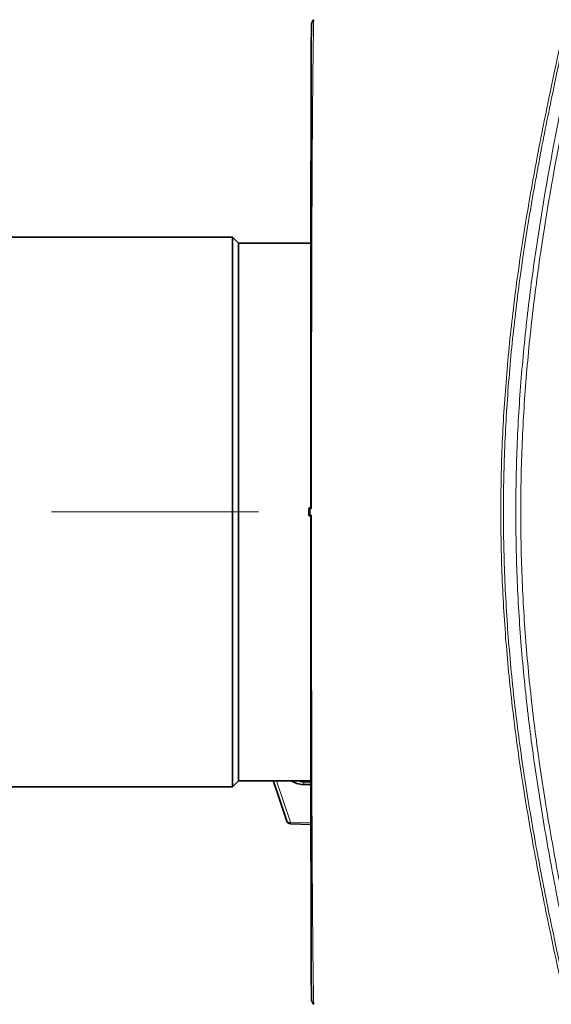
# Model space of a CAD drawing. Header units: millimetres. Extents: x 0 to 1118, y 0 to 864.
# Tile 274 of 339: x 642 to 675, y 697 to 757. Entities that reach past the tile are written whole.
import ezdxf

# ---------------------------------------------------------------- set-up
doc = ezdxf.new("R2010")
doc.units = ezdxf.units.MM
doc.linetypes.add('CENTERX2', pattern=[20.32, 12.7, -2.54, 2.54, -2.54])
doc.styles.add('SLDTEXTSTYLE0', font='TXT', dxfattribs={"width": 0.605})
doc.dimstyles.new('SLDDIMSTYLE1', dxfattribs={"dimtxt": 3.175, "dimasz": 4.572, "dimexe": 0, "dimexo": 0.0625, "dimgap": 0.79375, "dimtad": 0, "dimtih": 1, "dimtoh": 1, "dimdec": 1, "dimlfac": 4, "dimrnd": 1e-09, "dimzin": 4, "dimdsep": 46, "dimtxsty": 'SLDTEXTSTYLE0', "dimsah": 1, "dimcen": 0.09, "dimadec": 0, "dimazin": 1, "dimtfac": 1, "dimtofl": 0, "dimtmove": 0, "dimatfit": 3, "dimfxl": 1, "dimfrac": 2, "dimtolj": 1, "dimtzin": 12, "dimarcsym": 0})

# ---------------------------------------------------------------- blocks, each defined once
blk = doc.blocks.new('_D_17')
at = {"color": 7, "linetype": 'Continuous', "lineweight": 0}
for p, q in [((688.238, 798.934), (558.151, 798.934)), ((559.751, 798.934), (559.751, 732.534)), ((560.963, 731.806), (559.872, 731.806)), ((559.872, 731.806), (559.872, 726.934)), ((569.452, 731.806), (570.544, 731.806)), ((570.544, 731.806), (570.544, 726.934)), ((559.872, 726.934), (560.963, 726.934)), ((570.544, 726.934), (569.452, 726.934)), ((559.751, 654.934), (559.751, 721.333)), ((688.238, 654.934), (558.151, 654.934))]:
    blk.add_line(p, q, dxfattribs=at)
at = {"color": 7, "linetype": 'Continuous', "lineweight": 18}
for points in [[(559.751, 798.934), (558.989, 794.362), (560.513, 794.362)], [(559.751, 654.934), (560.513, 659.506), (558.989, 659.506)]]:
    blk.add_solid(points, dxfattribs=at)
at = {"color": 7, "linetype": 'Continuous', "lineweight": 18, "char_height": 3.175, "attachment_point": 1, "style": 'SLDTEXTSTYLE0'}
for s, insert in [('576.0', (547.867, 731.026)), ('22.7', (560.963, 731.026)), ('2 PLACES', (549.324, 725.426))]:
    blk.add_mtext(s, dxfattribs=dict(at, insert=insert))
blk = doc.blocks.new('_D_18')
at = {"color": 7, "linetype": 'Continuous', "lineweight": 0}
for p, q in [((620.925, 726.934), (593.076, 726.934)), ((594.676, 726.934), (594.676, 694.098)), ((595.888, 693.37), (594.797, 693.37)), ((594.797, 693.37), (594.797, 688.497)), ((604.377, 693.37), (605.469, 693.37)), ((605.469, 693.37), (605.469, 688.497)), ((594.797, 688.497), (595.888, 688.497)), ((605.469, 688.497), (604.377, 688.497)), ((594.676, 654.934), (594.676, 687.77)), ((688.238, 654.934), (593.076, 654.934))]:
    blk.add_line(p, q, dxfattribs=at)
at = {"color": 7, "linetype": 'Continuous', "lineweight": 18}
for points in [[(594.676, 726.934), (593.914, 722.362), (595.438, 722.362)], [(594.676, 654.934), (595.438, 659.506), (593.914, 659.506)]]:
    blk.add_solid(points, dxfattribs=at)
at = {"color": 7, "linetype": 'Continuous', "lineweight": 18, "char_height": 3.175, "attachment_point": 1, "style": 'SLDTEXTSTYLE0'}
for s, insert in [('288.0', (582.792, 692.59)), ('11.3', (595.888, 692.59))]:
    blk.add_mtext(s, dxfattribs=dict(at, insert=insert))

msp = doc.modelspace()

# ---------------------------------------------------------------- linework, layer by layer
at = {"color": 7, "linetype": 'Continuous', "lineweight": 35}
for p, q in [((660.1717, 757.1328), (660.1715, 757.135)), ((655.1758, 743.8087), (624.1258, 743.8087)), ((655.5508, 743.4337), (655.1758, 743.8087)), ((655.1758, 710.0587), (655.1758, 743.8087)), ((659.9955, 743.4337), (655.5508, 743.4337)), ((655.5508, 710.4337), (655.5508, 743.4337)), ((659.9256, 727.1822), (659.9888, 727.1842)), ((659.9888, 727.186), (659.9888, 727.1842)), ((659.9888, 726.6832), (659.9256, 726.6851)), ((659.9888, 726.6832), (659.9888, 726.6814)), ((660.0133, 711.1887), (660.0133, 709.561)), ((655.1758, 710.0587), (655.5508, 710.4337)), ((655.5508, 710.4337), (660.0133, 710.4337)), ((660.0133, 710.3971), (659.555, 710.4052)), ((624.1258, 710.0587), (655.1758, 710.0587)), ((660.0133, 709.4032), (660.0133, 709.343)), ((658.7419, 707.7871), (659.9984, 707.7564))]:
    msp.add_line(p, q, dxfattribs=at)
at = {"color": 7, "linetype": 'Continuous', "lineweight": 18}
for p, q in [((659.9491, 727.1345), (659.881, 727.1323)), ((660.0344, 727.1372), (659.9491, 727.1345)), ((659.881, 726.735), (659.9491, 726.7329)), ((659.9491, 726.7329), (660.0344, 726.7302)), ((657.8924, 710.4337), (658.7437, 707.8863)), ((659.4591, 710.415), (660.0133, 710.4016)), ((659.5528, 710.3541), (659.5528, 710.2046)), ((659.9956, 710.3464), (659.5528, 710.3541)), ((658.7437, 707.8863), (659.9983, 707.8556))]:
    msp.add_line(p, q, dxfattribs=at)
at = {"color": 7, "linetype": 'CENTERX2', "lineweight": 18}
msp.add_line((656.776, 726.9337), (622.5256, 726.9337), dxfattribs=at)
at = {"color": 7, "linetype": 'Continuous', "lineweight": 35, "flags": 128}
msp.add_lwpolyline([(657.6834, 710.4337), (657.7953, 710.0988), (658.511, 707.9573)], dxfattribs=at)
at = {"color": 7, "linetype": 'Continuous', "lineweight": 18, "flags": 128}
msp.add_lwpolyline([(658.5109, 707.9573), (658.511, 707.9572), (658.5244, 707.9322), (658.5461, 707.9112), (658.5755, 707.895), (658.6114, 707.884), (658.6525, 707.8788), (658.6971, 707.8796), (658.7437, 707.8863)], dxfattribs=at)
at = {"color": 7, "linetype": 'Continuous', "lineweight": 18}
for centre, radius, start, end in [((659.9286, 727.1347), 0.0476, 93.627956, 182.789116), ((659.9973, 727.1365), 0.0482, 100.190512, 182.389228), ((659.9286, 726.7327), 0.0476, 177.210884, 266.372044), ((659.9973, 726.7309), 0.0482, 177.610772, 259.809488), ((660.1431, 710.3543), 0.5904, 175.063046, 180.026712), ((663.9415, 707.7442), 5.1997, 178.434916, 179.532656)]:
    msp.add_arc(centre, radius, start, end, dxfattribs=at)
at = {"color": 7, "linetype": 'Continuous', "lineweight": 35}
msp.add_arc((658.7481, 708.0366), 0.25, 198.478439, 268.595264, dxfattribs=at)
msp.add_ellipse((1445.5376, 718.6053), major_axis=(1586.9469, -16.6605), ratio=0.0120767, start_param=4.1943574, end_param=4.1946777, dxfattribs=at)
at = {"color": 7, "linetype": 'Continuous', "lineweight": 18}
for points, knots in [([(682.4451, 659.8305), (682.1652, 662.6544), (681.8157, 665.4691), (681.1961, 669.6782), (680.9737, 671.0793), (680.5, 673.877), (680.2488, 675.2731), (679.7217, 678.0607), (679.4458, 679.4521), (678.8741, 682.2311), (678.5783, 683.6187), (677.9735, 686.3908), (677.6644, 687.7754), (677.0404, 690.5432), (676.7254, 691.9265), (675.7854, 696.0774), (675.1649, 698.8462), (674.3041, 703.0136), (674.0289, 704.4052), (673.5121, 707.195), (673.2706, 708.5933), (672.8306, 711.3959), (672.6321, 712.8004), (672.286, 715.617), (672.1386, 717.0279), (671.9003, 719.8543), (671.8093, 721.2703), (671.6879, 724.1056), (671.6574, 725.5248), (671.6577, 728.3602), (671.6883, 729.777), (671.81, 732.6092), (671.9011, 734.0249), (672.1398, 736.8525), (672.2875, 738.2635), (672.6339, 741.0801), (672.8326, 742.4846), (673.2727, 745.2862), (673.5141, 746.6835), (674.0309, 749.4727), (674.3062, 750.8646), (675.1673, 755.0321), (675.7878, 757.8004), (676.7277, 761.951), (677.0426, 763.3341), (677.6666, 766.1018), (677.9756, 767.4862), (678.5803, 770.258), (678.876, 771.6453), (679.4476, 774.4241), (679.7235, 775.8158), (680.5138, 779.9961), (680.9902, 782.7906), (681.8157, 788.3988), (682.1651, 791.2126), (682.4451, 794.0368)], [0, 0, 0, 0, 0.0625, 0.0625, 0.09375, 0.09375, 0.125, 0.125, 0.15625, 0.15625, 0.1875, 0.1875, 0.21875, 0.21875, 0.25, 0.25, 0.3125, 0.3125, 0.34375, 0.34375, 0.375, 0.375, 0.40625, 0.40625, 0.4375, 0.4375, 0.46875, 0.46875, 0.5, 0.5, 0.53125, 0.53125, 0.5625, 0.5625, 0.59375, 0.59375, 0.625, 0.625, 0.65625, 0.65625, 0.6875, 0.6875, 0.75, 0.75, 0.78125, 0.78125, 0.8125, 0.8125, 0.84375, 0.84375, 0.875, 0.875, 0.9375, 0.9375, 1, 1, 1, 1]), ([(682.5868, 794.0257), (682.3087, 791.2018), (681.9617, 788.3884), (681.1403, 782.7808), (680.6656, 779.9867), (679.8781, 775.8069), (679.6031, 774.4153), (679.0333, 771.6367), (678.7385, 770.2495), (678.1354, 767.478), (677.8271, 766.0937), (677.2044, 763.3264), (676.89, 761.9435), (675.9513, 757.7936), (675.3313, 755.0257), (674.4704, 750.8592), (674.1951, 749.4676), (673.6781, 746.679), (673.4366, 745.282), (672.9963, 742.481), (672.7974, 741.077), (672.4505, 738.261), (672.3027, 736.8504), (672.0636, 734.0234), (671.9724, 732.6079), (671.8505, 729.7764), (671.8197, 728.3599), (671.8195, 725.5251), (671.85, 724.1063), (671.9717, 721.2715), (672.0628, 719.8559), (672.3014, 717.0301), (672.449, 715.6195), (672.7955, 712.8036), (672.9943, 711.3994), (673.4346, 708.5976), (673.6762, 707.1995), (674.1932, 704.4104), (674.4684, 703.0192), (675.3291, 698.8527), (675.949, 696.0843), (676.8877, 691.934), (677.2021, 690.551), (677.8249, 687.7835), (678.1333, 686.3991), (678.7365, 683.6273), (679.0314, 682.2398), (679.6013, 679.461), (679.8763, 678.0697), (680.4016, 675.2824), (680.6519, 673.8864), (681.1237, 671.089), (681.3451, 669.6881), (681.9616, 665.4795), (682.3087, 662.6652), (682.5868, 659.8417)], [0, 0, 0, 0, 0.0625, 0.0625, 0.125, 0.125, 0.15625, 0.15625, 0.1875, 0.1875, 0.21875, 0.21875, 0.25, 0.25, 0.3125, 0.3125, 0.34375, 0.34375, 0.375, 0.375, 0.40625, 0.40625, 0.4375, 0.4375, 0.46875, 0.46875, 0.5, 0.5, 0.53125, 0.53125, 0.5625, 0.5625, 0.59375, 0.59375, 0.625, 0.625, 0.65625, 0.65625, 0.6875, 0.6875, 0.75, 0.75, 0.78125, 0.78125, 0.8125, 0.8125, 0.84375, 0.84375, 0.875, 0.875, 0.90625, 0.90625, 0.9375, 0.9375, 1, 1, 1, 1]), ([(683.0545, 659.8583), (682.7874, 662.6797), (682.4517, 665.4939), (681.6557, 671.1037), (681.1951, 673.9006), (680.1752, 679.4746), (679.6159, 682.2527), (678.4423, 687.797), (677.8281, 690.5633), (676.6102, 696.0981), (676.0065, 698.8669), (675.1676, 703.0331), (674.8992, 704.4241), (674.3944, 707.2122), (674.1581, 708.6097), (673.7281, 711.4095), (673.5343, 712.8122), (673.1957, 715.6242), (673.0509, 717.0339), (672.8173, 719.8584), (672.7285, 721.2725), (672.6092, 724.1046), (672.5789, 725.5205), (672.5789, 728.3516), (672.6093, 729.7669), (672.7285, 732.5968), (672.8174, 734.012), (673.051, 736.8346), (673.1957, 738.243), (673.5343, 741.0545), (673.7281, 742.458), (674.3732, 746.6595), (674.8875, 749.447), (676.006, 755.0022), (676.6103, 757.7707), (677.8286, 763.3054), (678.4427, 766.0717), (679.6161, 771.6162), (680.1755, 774.3944), (680.9404, 778.5747), (681.1829, 779.9703), (681.6402, 782.7664), (681.8549, 784.1672), (682.4519, 788.3749), (682.7874, 791.1877), (683.0545, 794.009)], [0, 0, 0, 0, 0.0625, 0.0625, 0.125, 0.125, 0.1875, 0.1875, 0.25, 0.25, 0.3125, 0.3125, 0.34375, 0.34375, 0.375, 0.375, 0.40625, 0.40625, 0.4375, 0.4375, 0.46875, 0.46875, 0.5, 0.5, 0.53125, 0.53125, 0.5625, 0.5625, 0.59375, 0.59375, 0.625, 0.625, 0.6875, 0.6875, 0.75, 0.75, 0.8125, 0.8125, 0.875, 0.875, 0.90625, 0.90625, 0.9375, 0.9375, 1, 1, 1, 1]), ([(683.4119, 793.9954), (683.1426, 791.1744), (682.8052, 788.362), (682.2052, 784.155), (681.9896, 782.7545), (681.5305, 779.9588), (681.287, 778.5634), (680.5191, 774.384), (679.9573, 771.6064), (678.7788, 766.0633), (678.1619, 763.2978), (676.9377, 757.7647), (676.3302, 754.9971), (675.2052, 749.4435), (674.6875, 746.6568), (674.0381, 742.4562), (673.8429, 741.053), (673.502, 738.242), (673.3563, 736.8338), (673.121, 734.0115), (673.0314, 732.5964), (672.9114, 729.7667), (672.8808, 728.3515), (672.8807, 725.5206), (672.9113, 724.1048), (673.0314, 721.2729), (673.1208, 719.8589), (673.3562, 717.0347), (673.5021, 715.6252), (673.843, 712.8137), (674.0381, 711.4112), (674.471, 708.612), (674.7088, 707.2149), (675.2167, 704.4275), (675.4868, 703.037), (676.3305, 698.872), (676.9375, 696.1041), (678.1615, 690.5709), (678.7784, 687.8054), (679.957, 682.2625), (680.5188, 679.485), (681.5427, 673.9121), (682.005, 671.1157), (682.805, 665.5068), (683.1426, 662.693), (683.4119, 659.872)], [0, 0, 0, 0, 0.0625, 0.0625, 0.09375, 0.09375, 0.125, 0.125, 0.1875, 0.1875, 0.25, 0.25, 0.3125, 0.3125, 0.375, 0.375, 0.40625, 0.40625, 0.4375, 0.4375, 0.46875, 0.46875, 0.5, 0.5, 0.53125, 0.53125, 0.5625, 0.5625, 0.59375, 0.59375, 0.625, 0.625, 0.65625, 0.65625, 0.6875, 0.6875, 0.75, 0.75, 0.8125, 0.8125, 0.875, 0.875, 0.9375, 0.9375, 1, 1, 1, 1]), ([(660.1715, 757.135), (660.1713, 757.1409), (660.1703, 757.1669), (660.1653, 756.9901), (660.1567, 756.6046), (660.1459, 755.9928), (660.1335, 755.166), (660.1206, 754.1317), (660.1078, 752.9097), (660.0957, 751.5126), (660.0844, 749.9235), (660.0743, 748.1754), (660.0655, 746.2869), (660.0579, 744.2784), (660.0515, 742.1256), (660.0462, 739.8706), (660.042, 737.5341), (660.0388, 735.1371), (660.0364, 732.6567), (660.0349, 729.999), (660.0345, 728.1459), (660.0344, 727.1532), (660.0344, 727.1372)], [0, 0, 0, 0, 0.01631458, 0.07159063, 0.12510909, 0.17900721, 0.2341039, 0.28961538, 0.34306996, 0.39690243, 0.45132036, 0.50653916, 0.55961836, 0.61306582, 0.66708339, 0.72188163, 0.77486964, 0.82822374, 0.88214397, 0.93684007, 0.99898041, 1, 1, 1, 1]), ([(659.8699, 727.1319), (659.8709, 727.132), (659.8722, 727.1321), (659.8793, 727.1323), (659.881, 727.1323)], [0, 0, 0, 0, 0.7548466, 1, 1, 1, 1]), ([(659.881, 726.735), (659.8777, 726.7351), (659.8708, 726.7353), (659.8711, 726.7354), (659.8712, 726.7354)], [0, 0, 0, 0, 0.4888872, 1, 1, 1, 1]), ([(660.0344, 726.7302), (660.0344, 726.7142), (660.0345, 726.1416), (660.0346, 725.0108), (660.0352, 723.3422), (660.0362, 721.6794), (660.0377, 719.7627), (660.0402, 717.6064), (660.0438, 715.238), (660.0486, 712.9268), (660.0543, 710.72), (660.0613, 708.635), (660.0694, 706.6864), (660.0788, 704.8601), (660.0894, 703.1954), (660.101, 701.7042), (660.1134, 700.3957), (660.1262, 699.2611), (660.1389, 698.3275), (660.1505, 697.5982), (660.1604, 697.0826), (660.1681, 696.7651), (660.1706, 696.7335), (660.1718, 696.7184)], [0, 0, 0, 0, 0.00101873, 0.03639636, 0.07188228, 0.1074774, 0.14318295, 0.19619731, 0.24957839, 0.30352792, 0.35825535, 0.41130316, 0.4647191, 0.51870548, 0.57347388, 0.62654892, 0.67999462, 0.7340142, 0.78882072, 0.84206347, 0.89568062, 0.94987745, 1, 1, 1, 1]), ([(659.5528, 710.3541), (659.4631, 710.3575), (659.3177, 710.3631), (659.1871, 710.4141), (659.137, 710.4337)], [0, 0, 0, 0, 0.61713588, 1, 1, 1, 1])]:
    msp.add_open_spline(points, degree=3, knots=knots, dxfattribs=at)
at = {"color": 7, "linetype": 'Continuous', "lineweight": 35}
for points, knots in [([(660.1651, 757.1398), (660.1572, 757.1327), (660.1229, 757.102), (660.0845, 757.0362), (660.051, 756.9587), (660.0366, 756.8995), (660.0314, 756.8661), (660.0293, 756.8473), (660.028, 756.8316), (660.0273, 756.8173), (660.027, 756.8059), (660.0265, 756.7828), (660.0259, 756.7158), (660.0247, 756.5484), (660.0233, 756.2995), (660.0217, 755.9746), (660.0199, 755.5728), (660.018, 755.0951), (660.016, 754.5433), (660.014, 753.9197), (660.0119, 753.227), (660.0099, 752.4681), (660.0078, 751.6463), (660.0059, 750.765), (660.004, 749.8248), (660.0023, 748.8229), (660.0006, 747.7573), (659.999, 746.6281), (659.9976, 745.4443), (659.9962, 744.2107), (659.995, 742.9328), (659.9939, 741.6162), (659.9929, 740.2636), (659.992, 738.8763), (659.9912, 737.4555), (659.9906, 736.0053), (659.99, 734.5305), (659.9896, 733.034), (659.9892, 731.5524), (659.9891, 730.5659), (659.989, 730.0886)], [0, 0, 0, 0, 0.0007239, 0.0031177, 0.0050805, 0.0065176, 0.0073733, 0.0081138, 0.0091543, 0.0111836, 0.0159927, 0.0264496, 0.0604157, 0.0965015, 0.1317897, 0.1670924, 0.2024605, 0.2378597, 0.2732182, 0.3084764, 0.3435793, 0.3784776, 0.4131294, 0.4475026, 0.4815778, 0.5155915, 0.5502367, 0.58502, 0.6198881, 0.6547829, 0.6896305, 0.7243778, 0.7589527, 0.7935713, 0.8283046, 0.8630303, 0.8977695, 0.9325415, 0.9673646, 1, 1, 1, 1]), ([(660.0133, 737.4265), (660.0133, 737.4691), (660.0133, 737.5542), (660.0133, 737.6279), (660.0133, 737.6335), (660.0133, 737.636)], [0, 0, 0, 0, 0.3513541, 0.7027089, 1, 1, 1, 1]), ([(659.989, 730.0886), (659.989, 729.82), (659.9889, 729.0421), (659.9888, 728.0735), (659.9888, 727.3739), (659.9888, 727.186)], [0, 0, 0, 0, 0.2784484, 0.8061791, 1, 1, 1, 1]), ([(659.8772, 727.1317), (659.8724, 727.1317), (659.8674, 727.1318), (659.8698, 727.1319), (659.8699, 727.1319)], [0, 0, 0, 0, 0.96534031, 1, 1, 1, 1]), ([(659.9252, 727.1822), (659.9246, 727.1822), (659.9213, 727.1821), (659.9192, 727.182), (659.9168, 727.1819), (659.9145, 727.1817), (659.9101, 727.1811), (659.9012, 727.1789), (659.8896, 727.1728), (659.8784, 727.1616), (659.8708, 727.1474), (659.8703, 727.1368), (659.8701, 727.1319)], [0, 0, 0, 0, 0.0345628, 0.1845037, 0.2459157, 0.2779605, 0.3096115, 0.3967957, 0.5420994, 0.6912018, 0.8570325, 1, 1, 1, 1]), ([(659.8772, 726.7356), (659.8772, 726.8017), (659.8772, 726.8677), (659.8772, 726.9337), (659.8772, 726.9997), (659.8772, 727.0657), (659.8772, 727.1317)], [0, 0, 0, 0, 0.0007920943, 0.0007920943, 0.0007920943, 0.0015841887, 0.0015841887, 0.0015841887, 0.0015841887]), ([(659.9888, 727.184), (659.9891, 727.1826), (659.9933, 727.1755), (660.0088, 727.1581), (660.0201, 727.1476), (660.0344, 727.1372)], [0, 0, 0, 0, 0.5, 0.5, 1, 1, 1, 1]), ([(659.8703, 726.7355), (659.8701, 726.7337), (659.8693, 726.7261), (659.8737, 726.7142), (659.8815, 726.7023), (659.8904, 726.6944), (659.8989, 726.6897), (659.9062, 726.6871), (659.9116, 726.686), (659.9145, 726.6857), (659.9161, 726.6855), (659.9178, 726.6854), (659.9199, 726.6853), (659.9237, 726.6852), (659.9262, 726.6851)], [0, 0, 0, 0, 0.0532741, 0.2216172, 0.3565398, 0.4702352, 0.5655892, 0.6422867, 0.697072, 0.7259289, 0.7488132, 0.7823512, 0.8602774, 1, 1, 1, 1]), ([(659.8712, 726.7354), (659.8707, 726.7355), (659.8693, 726.7356), (659.874, 726.7356), (659.8772, 726.7356)], [0, 0, 0, 0, 0.3340497, 1, 1, 1, 1]), ([(660.0344, 726.7302), (660.0201, 726.7198), (660.0088, 726.7092), (659.9933, 726.6918), (659.9891, 726.6848), (659.9888, 726.6834)], [0, 0, 0, 0, 0.5, 0.5, 1, 1, 1, 1]), ([(659.9888, 726.6814), (659.9888, 726.5268), (659.9888, 725.8617), (659.9889, 724.6871), (659.9891, 723.1621), (659.9894, 721.6459), (659.9898, 720.1417), (659.9903, 718.6531), (659.9909, 717.1887), (659.9916, 715.7519), (659.9924, 714.3454), (659.9933, 712.9686), (659.9944, 711.6264), (659.9956, 710.325), (659.9968, 709.0703), (659.9982, 707.8696), (659.9998, 706.7303), (660.0014, 705.6489), (660.0032, 704.6199), (660.0052, 703.6408), (660.0072, 702.7157), (660.0093, 701.8487), (660.0114, 701.0438), (660.0135, 700.3048), (660.0155, 699.6353), (660.0175, 699.0385), (660.0194, 698.517), (660.0212, 698.0731), (660.0228, 697.7083), (660.0243, 697.4236), (660.0255, 697.2194), (660.0263, 697.1153), (660.0269, 697.0735), (660.0269, 697.0584), (660.0277, 697.0472), (660.0276, 697.0323), (660.0315, 696.9953), (660.0399, 696.9432), (660.0726, 696.8441), (660.1176, 696.7553), (660.166, 696.7188), (660.1695, 696.7161)], [0, 0, 0, 0, 0.00987144, 0.04247296, 0.0750826, 0.1077199, 0.14039978, 0.17314212, 0.20592722, 0.23846533, 0.27109041, 0.30381815, 0.33659867, 0.36936992, 0.40207152, 0.43465408, 0.46685683, 0.49877935, 0.53100143, 0.56349581, 0.5962299, 0.62916308, 0.66224802, 0.69543221, 0.72865982, 0.76185896, 0.79496977, 0.82794093, 0.86072787, 0.89329619, 0.92562985, 0.95778502, 0.9741655, 0.98283707, 0.989345, 0.99220746, 0.99307398, 0.99395363, 0.99612721, 0.9997201, 1, 1, 1, 1]), ([(659.5528, 710.2046), (659.411, 710.2169), (659.1304, 710.2412), (658.897, 710.3699), (658.7815, 710.4337)], [0, 0, 0, 0, 0.50499042, 1, 1, 1, 1]), ([(659.5544, 710.4073), (659.5462, 710.4067), (659.4742, 710.4014), (659.4028, 710.4168), (659.3396, 710.4305)], [0, 0, 0, 0, 0.1133569, 1, 1, 1, 1]), ([(660.0133, 709.4349), (660.0133, 709.4334), (660.0133, 709.4252), (660.0133, 709.4632), (660.0133, 709.5288), (660.0133, 709.561)], [0, 0, 0, 0, 0.1019416, 0.5589376, 1, 1, 1, 1])]:
    msp.add_open_spline(points, degree=3, knots=knots, dxfattribs=at)
at = {"color": 7, "linetype": 'Continuous', "lineweight": 18}
for points in [[(659.881, 727.1323), (659.881, 727.0661), (659.881, 726.9337), (659.881, 726.8012), (659.881, 726.735)], [(659.9491, 726.7329), (659.9491, 726.7998), (659.9491, 726.9337), (659.9491, 727.0675), (659.9491, 727.1345)]]:
    msp.add_open_spline(points, degree=3, dxfattribs=at)

# ---------------------------------------------------------------- dimensions: what is measured, and where the dimension line sits
dim = msp.add_linear_dim(base=(559.7508, 654.9337), p1=(689.8387, 798.9337), p2=(689.8387, 654.9337), angle=90, text='<>\\P2 PLACES', dimstyle='SLDDIMSTYLE1', dxfattribs=at)
dim.commit()
dim.dimension.update_dxf_attribs({"geometry": '_D_17', "text_midpoint": (559.7508, 726.9337), "dimtype": 160})
dim = msp.add_linear_dim(base=(594.6758, 726.9337), p1=(689.8387, 654.9337), p2=(622.5256, 726.9337), angle=90, dimstyle='SLDDIMSTYLE1', dxfattribs=at)
dim.commit()
dim.dimension.update_dxf_attribs({"geometry": '_D_18', "text_midpoint": (594.6758, 690.9337), "dimtype": 160})

doc.saveas('drawing.dxf')
